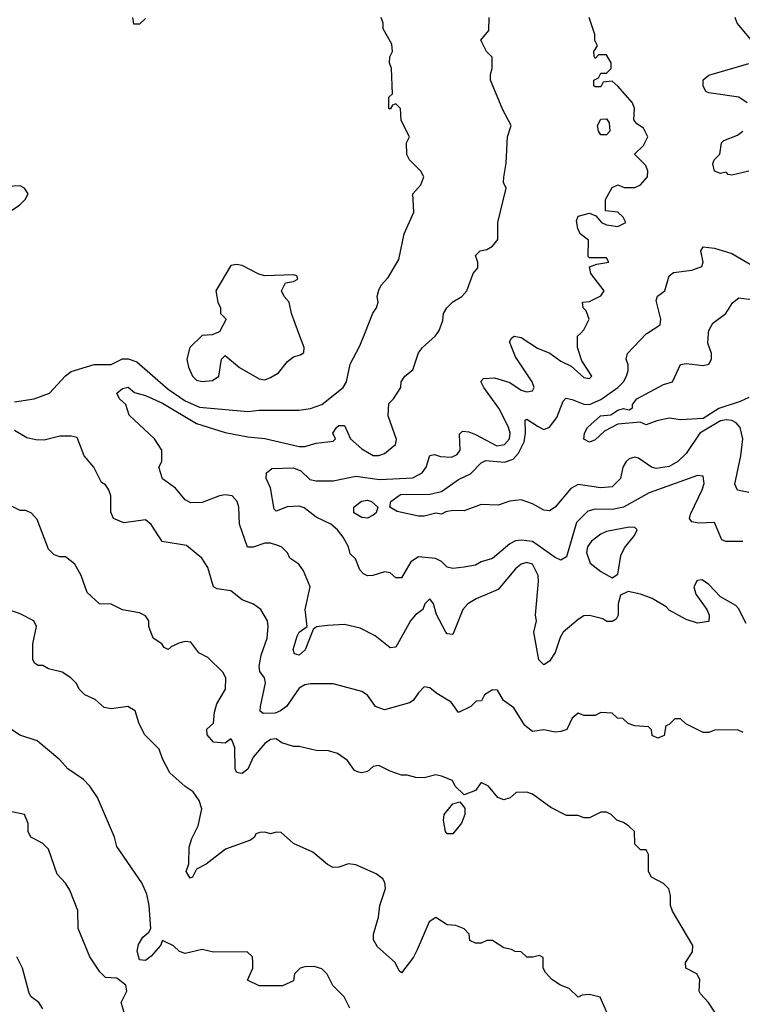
# Model space of a CAD drawing. Header units: inches. Extents: x 2348341 to 2479810, y 460419 to 613669.
# Tile 510 of 656: x 2404249 to 2406787, y 567643 to 571102. Entities that reach past the tile are written whole.
import ezdxf

# ---------------------------------------------------------------- set-up
doc = ezdxf.new("R2010")
doc.units = ezdxf.units.IN
doc.header["$MEASUREMENT"] = 0
doc.layers.add('C4506', color=7, linetype='Continuous')
doc.layers.add('C4507', color=7, linetype='Continuous')

msp = doc.modelspace()

# ---------------------------------------------------------------- linework, layer by layer
at = {"layer": 'C4506', "color": 2}
for points, elevation in [([(2404230, 569759.5), (2404299, 569770), (2404353.2, 569790), (2404409.3, 569850.7), (2404430, 569866), (2404510, 569891), (2404570, 569891.3), (2404610, 569910.8), (2404630, 569910.8), (2404660.4, 569900.4), (2404770, 569804.4), (2404830, 569763.1), (2404880.6, 569740.6), (2405050, 569726), (2405090, 569730.6), (2405229.2, 569730.8), (2405270, 569736), (2405310, 569750.8), (2405385.2, 569810), (2405397.2, 569830), (2405410, 569892), (2405444.1, 569955.9), (2405461.5, 570000)], 98), ([(2406800.5, 568980.5), (2406774.2, 569034.2), (2406764.5, 569044.5), (2406710, 569074.5), (2406670, 569118), (2406645.8, 569134.2), (2406628.4, 569131.6), (2406617.3, 569110), (2406623.8, 569083.8), (2406662.8, 569030), (2406670.7, 569010), (2406670, 568988), (2406630, 568982), (2406590, 568995.3), (2406530, 569028), (2406519.3, 569039.3), (2406470, 569069), (2406430, 569084), (2406386.4, 569093.6), (2406359.6, 569080.4), (2406351, 569050), (2406351, 569010), (2406343.6, 568996.4), (2406330, 568988), (2406311.6, 568988.4), (2406297.2, 568997.2), (2406250, 569008.7), (2406230, 569008), (2406210, 568995.3), (2406158, 568950), (2406147.7, 568932.3), (2406130, 568879), (2406110, 568849), (2406090, 568835.3), (2406072.9, 568852.9), (2406055.1, 568950), (2406064, 568990), (2406061.2, 569010), (2406071.6, 569130), (2406069.6, 569150), (2406050, 569189.2), (2406030, 569195.6), (2406010, 569189.4), (2405990, 569172.7), (2405930, 569100.9), (2405852.5, 569067.5), (2405822.8, 569050), (2405805.5, 569030), (2405770, 568942), (2405750, 568945.2), (2405745.2, 568950), (2405712.7, 569012.7), (2405702, 569050), (2405690, 569068), (2405672, 569050), (2405664.7, 569030), (2405638, 569010), (2405621, 568990), (2405570, 568898), (2405550, 568895.3), (2405497.5, 568937.5), (2405444.7, 568964.7), (2405390, 568977.2), (2405330, 568974), (2405291, 568969), (2405279.6, 568960.4), (2405251.4, 568888.6), (2405230, 568869.5), (2405214, 568874), (2405209.6, 568890), (2405223.3, 568936.7), (2405230, 568950.8), (2405258, 568970), (2405252, 569030), (2405269.2, 569110), (2405245.6, 569165.6), (2405229.1, 569189.1), (2405198, 569210), (2405188.9, 569228.9), (2405169.1, 569249.1), (2405155.5, 569255.5), (2405130, 569262.7), (2405110, 569262.7), (2405068.9, 569248.9), (2405049, 569249), (2405021.2, 569330), (2405018, 569390), (2405012.7, 569410), (2404995.3, 569430), (2404970, 569432.7), (2404950, 569429.3), (2404890, 569406), (2404850, 569405.2), (2404830, 569415.3), (2404796.5, 569456.5), (2404750, 569488.7), (2404738, 569530), (2404748, 569550), (2404748, 569590), (2404722, 569630), (2404632.9, 569712.9), (2404621.2, 569750), (2404599, 569770), (2404589.6, 569789.6), (2404610, 569806.8), (2404630, 569810.7), (2404652.5, 569792.5), (2404690, 569782), (2404750, 569754.9), (2404870, 569683.6), (2404970, 569652.2), (2405050, 569636.3), (2405110, 569630.4), (2405230, 569603), (2405250, 569603), (2405290, 569614.9), (2405350, 569622), (2405358, 569630), (2405349, 569650), (2405362, 569670), (2405370, 569676), (2405390, 569676), (2405411.3, 569630), (2405450, 569594.8), (2405490, 569571), (2405510, 569571.3), (2405530, 569578), (2405568.7, 569610), (2405572.5, 569627.5), (2405542.7, 569710), (2405546, 569754), (2405562, 569770), (2405588, 569810), (2405588.7, 569830), (2405602, 569850), (2405630, 569872), (2405650, 569931.3), (2405664, 569950), (2405708.7, 569990), (2405715.3, 570000)], 94), ([(2404935.8, 570000), (2404924.7, 569995.3), (2404890, 569993.2), (2404846, 569950), (2404836, 569910), (2404841.4, 569881.4), (2404856, 569850), (2404870, 569836), (2404890, 569830.8), (2404925.6, 569834.4), (2404948.7, 569850), (2404958, 569910), (2404970, 569922), (2405020.4, 569880.4), (2405090, 569840.7), (2405110, 569837.3), (2405130, 569844.9), (2405158, 569862), (2405190, 569901), (2405210, 569918), (2405235.3, 569924.7), (2405247.3, 569932.7), (2405248, 569950), (2405229.7, 570000)], 102), ([(2406788.7, 569268.7), (2406728.9, 569268.9), (2406715.3, 569275.3), (2406690, 569335.3), (2406633.6, 569333.6), (2406610, 569338), (2406602, 569350), (2406605.2, 569365.2), (2406646, 569450), (2406653.2, 569473.2), (2406650, 569498), (2406630, 569501.2), (2406460.2, 569439.8), (2406370, 569389.7), (2406330, 569381.1), (2406270, 569383), (2406244.2, 569375.8), (2406204.4, 569335.6), (2406170, 569215.3), (2406150, 569204), (2406130, 569212.3), (2406050, 569269.6), (2406010, 569274), (2405990, 569271.8), (2405970, 569260.9), (2405910, 569209.3), (2405870, 569197.2), (2405850, 569186), (2405810, 569179.3), (2405770, 569174), (2405750, 569179), (2405730, 569199), (2405709.3, 569209.3), (2405650, 569215.1), (2405622.4, 569197.6), (2405590, 569142), (2405570, 569142), (2405550, 569159), (2405530, 569162.7), (2405489.1, 569149.1), (2405470, 569149), (2405456, 569156), (2405444, 569170), (2405428.7, 569208.7), (2405410, 569226), (2405404, 569250), (2405384.8, 569284.8), (2405365.2, 569310), (2405341.2, 569330), (2405290, 569355.1), (2405247.8, 569387.8), (2405230, 569392.6), (2405188.8, 569391.2), (2405150, 569375.3), (2405142.7, 569382.7), (2405130, 569458), (2405114, 569490), (2405115.3, 569510), (2405134, 569526), (2405210, 569527.7), (2405236.7, 569516.7), (2405267.4, 569487.4), (2405290, 569481.6), (2405350, 569482.4), (2405430, 569498.4), (2405512.9, 569487.1), (2405630, 569493), (2405662.7, 569510), (2405676, 569530), (2405690, 569571.3), (2405705.6, 569574.4), (2405727.5, 569567.5), (2405765.2, 569565.2), (2405785.6, 569574.4), (2405796.2, 569590), (2405793.6, 569646.4), (2405803.7, 569656.3), (2405826.3, 569653.7), (2405850, 569644.4), (2405925.4, 569605.4), (2405952, 569610), (2405969.6, 569630), (2405971.1, 569650), (2405966.3, 569670), (2405933.7, 569733.7), (2405879, 569810), (2405869, 569831), (2405878, 569842), (2405916.4, 569843.6), (2405970, 569827.3), (2406010, 569800.7), (2406030, 569794.8), (2406050, 569798), (2406056, 569810), (2406049.2, 569830), (2405990, 569918), (2405969.2, 569970), (2405976.4, 569983.6), (2405986, 569990), (2406010, 569986), (2406067.7, 569947.7), (2406110.9, 569930.9), (2406150, 569902), (2406185.4, 569885.4), (2406230, 569844.7), (2406250, 569842), (2406258, 569850), (2406224, 569904), (2406208.7, 569950), (2406208.7, 569990), (2406218.4, 570000)], 90), ([(2406810, 569440.9), (2406770, 569449.2), (2406761.2, 569470), (2406782, 569570), (2406789.4, 569630), (2406779.3, 569670), (2406765.4, 569685.4), (2406750, 569694), (2406730, 569696.9), (2406710, 569692.6), (2406638, 569650), (2406590, 569578), (2406560.7, 569550), (2406530, 569532), (2406485.1, 569525.1), (2406468.7, 569530), (2406422, 569562), (2406410, 569565.2), (2406390, 569559.3), (2406378.8, 569550), (2406367.3, 569530), (2406358.8, 569490), (2406330, 569461.2), (2406290, 569458), (2406210, 569469.6), (2406184.7, 569455.3), (2406130, 569389.2), (2406110, 569377.2), (2406090, 569379), (2406050, 569401.2), (2406010, 569415.1), (2405970, 569411.2), (2405930, 569396.2), (2405870, 569398.9), (2405810, 569376.9), (2405770, 569378.4), (2405746.2, 569373.8), (2405730, 569365.2), (2405710, 569368.7), (2405670, 569358), (2405650, 569358), (2405574.9, 569374.9), (2405548.7, 569390), (2405552.7, 569410), (2405586.3, 569433.7), (2405690, 569434.9), (2405730, 569444.9), (2405790, 569486.4), (2405832.8, 569507.2), (2405870, 569544.9), (2405886.7, 569553.3), (2405951.8, 569548.2), (2405982, 569558), (2406001.1, 569578.9), (2406020.3, 569619.7), (2406025.4, 569650), (2406024.5, 569695.5), (2406030, 569698.8), (2406070, 569673), (2406090, 569663), (2406095.3, 569664.7), (2406110, 569670.5), (2406135.4, 569704.6), (2406157.5, 569762.5), (2406167.3, 569772.7), (2406190, 569768.4), (2406230, 569751.8), (2406250, 569750.3), (2406290, 569767.7), (2406349.6, 569810), (2406369.5, 569830), (2406380.9, 569850), (2406386.6, 569870), (2406386.6, 569890), (2406379.3, 569910), (2406384, 569930), (2406450, 569998.8), (2406451.9, 570000)], 86), ([(2406810, 569775.1), (2406779.7, 569760.3), (2406704.3, 569735.7), (2406650, 569701.4), (2406570, 569696.9), (2406530, 569702), (2406487, 569693), (2406450, 569679), (2406428.4, 569688.4), (2406350, 569681.2), (2406302.9, 569657.1), (2406270, 569626), (2406250, 569618), (2406230, 569629), (2406232.3, 569650), (2406243.7, 569670), (2406289.3, 569710), (2406325.6, 569714.4), (2406350, 569730.8), (2406370, 569736), (2406390, 569732), (2406402, 569738), (2406402, 569750), (2406417.2, 569770), (2406510, 569820.7), (2406542, 569830), (2406570, 569890.8), (2406590, 569894.8), (2406650, 569887.7), (2406670, 569892), (2406679, 569910), (2406679, 569930), (2406665.6, 569965.6), (2406668.4, 570000)], 82), ([(2406790, 568598), (2406770, 568608), (2406690, 568606), (2406670, 568598), (2406650, 568598), (2406588.4, 568628.4), (2406570, 568646), (2406550, 568646), (2406530, 568626), (2406518, 568622), (2406512.7, 568587.3), (2406490, 568578), (2406470, 568588), (2406468, 568608), (2406458, 568618), (2406410, 568622), (2406386, 568630), (2406367.3, 568647.3), (2406348.4, 568648.4), (2406330, 568666), (2406290, 568668), (2406270, 568658), (2406230, 568658), (2406210, 568666), (2406190, 568648), (2406170.8, 568609.2), (2406150, 568602), (2406130, 568599), (2406090, 568608), (2406050, 568602), (2406023.2, 568623.2), (2405984.7, 568684.7), (2405948, 568710), (2405927.3, 568747.3), (2405910, 568748), (2405882, 568730), (2405870.8, 568709.2), (2405852, 568708), (2405834, 568690), (2405790, 568668), (2405764.7, 568704.7), (2405714.6, 568734.6), (2405690, 568755.3), (2405670, 568758), (2405650, 568738), (2405631.3, 568710), (2405618, 568702), (2405530, 568678), (2405499, 568690), (2405470, 568728.7), (2405450, 568742), (2405350, 568768.7), (2405270, 568769), (2405250, 568765.2), (2405230, 568754), (2405185.5, 568690), (2405165.4, 568674.6), (2405146.2, 568666.2), (2405104.5, 568664.5), (2405093.2, 568673.2), (2405094, 568690), (2405112, 568772), (2405109, 568790), (2405092.1, 568812.1), (2405089.6, 568830), (2405096.9, 568870), (2405118.4, 568930), (2405121.2, 568970), (2405119, 568990), (2405095.3, 569030), (2405070, 569048.7), (2405030, 569064), (2404990, 569095.3), (2404942.5, 569102.5), (2404929.4, 569109.4), (2404910, 569178), (2404888.7, 569210), (2404835.1, 569255.1), (2404749.3, 569269.3), (2404710, 569329), (2404690, 569345.2), (2404614.6, 569334.6), (2404578, 569350), (2404568.4, 569371.6), (2404568.7, 569430), (2404562, 569450), (2404550, 569468), (2404536.4, 569476.4), (2404509.2, 569530), (2404475.3, 569570), (2404450, 569634), (2404430, 569639), (2404390, 569639), (2404334.8, 569625.2), (2404305.6, 569625.6), (2404273.6, 569633.6), (2404230, 569659)], 98), ([(2406716.4, 567576.4), (2406668.7, 567650), (2406640.2, 567680.2), (2406635.3, 567690), (2406638, 567730), (2406628, 567750), (2406588.7, 567770), (2406588, 567790), (2406612.7, 567827.3), (2406613.2, 567850), (2406542, 567970), (2406535.3, 567990), (2406534.6, 568025.4), (2406528.9, 568048.9), (2406510, 568068), (2406468, 568090), (2406458, 568110), (2406458, 568170), (2406450, 568186), (2406430, 568186), (2406410, 568206), (2406408, 568250), (2406389.1, 568269.1), (2406370, 568282), (2406346, 568290), (2406326, 568310), (2406310, 568318), (2406290, 568318), (2406250, 568298), (2406230, 568298), (2406210, 568306), (2406170, 568306), (2406114.6, 568334.6), (2406050, 568382), (2406030, 568388), (2405992.7, 568387.3), (2405971.6, 568368.4), (2405950, 568362), (2405928, 568370), (2405895.3, 568410), (2405870, 568422), (2405850, 568394), (2405810, 568379), (2405779, 568410), (2405769.1, 568429.1), (2405730, 568445.2), (2405710, 568449), (2405670, 568439), (2405640.2, 568440.2), (2405610, 568448.7), (2405590, 568448.7), (2405550, 568462), (2405510, 568482), (2405490, 568479), (2405470, 568461.2), (2405450, 568456), (2405438.6, 568458.6), (2405425.1, 568465.1), (2405400.2, 568500.2), (2405364.7, 568524.7), (2405333.6, 568533.6), (2405290, 568535.3), (2405230, 568548.7), (2405210, 568548.7), (2405170, 568562), (2405150, 568575.3), (2405130, 568574), (2405110, 568559.5), (2405069, 568511), (2405050.2, 568469.8), (2405030, 568454), (2405016.6, 568456.6), (2405010, 568459.3), (2405005.4, 568470), (2405004.1, 568544.1), (2404995.3, 568570), (2404990, 568575.3), (2404970, 568560.9), (2404930, 568564.7), (2404907, 568590), (2404906.6, 568610), (2404929.6, 568630.4), (2404932.6, 568670), (2404941.3, 568698.7), (2404971.8, 568750), (2404973.2, 568790), (2404962, 568810), (2404910, 568862), (2404878, 568878), (2404850, 568915.3), (2404830, 568917.2), (2404807.7, 568912.3), (2404780.7, 568899.3), (2404770, 568889.2), (2404756.4, 568896.4), (2404748, 568910), (2404718, 568930), (2404702, 568970), (2404702, 568990), (2404690, 569008), (2404670, 569018), (2404610, 569029), (2404570, 569049), (2404528.7, 569050), (2404486, 569090), (2404464, 569150), (2404442, 569190), (2404410, 569215.3), (2404390, 569215.3), (2404370, 569222), (2404350, 569242), (2404310, 569346), (2404290, 569368), (2404270, 569378), (2404250, 569378), (2404210, 569398)], 102), ([(2406314, 567610), (2406288.4, 567668.4), (2406250, 567678), (2406224.7, 567675.3), (2406210, 567668), (2406179, 567699), (2406148, 567710), (2406118, 567730), (2406095.3, 567755.3), (2406088, 567770), (2406087.3, 567807.3), (2406075.3, 567815.3), (2406051.3, 567808.7), (2406030, 567808.7), (2406010, 567828), (2405988.9, 567828.9), (2405976.4, 567836.4), (2405950, 567842), (2405910, 567868), (2405890, 567868), (2405870, 567858), (2405850, 567858), (2405830, 567868), (2405828, 567890), (2405810, 567908), (2405780.4, 567920.4), (2405750, 567922), (2405710, 567948.7), (2405686.7, 567933.3), (2405645.5, 567834.5), (2405631.5, 567808.5), (2405590, 567754), (2405581.5, 567761.5), (2405567.6, 567790), (2405505.2, 567845.2), (2405491.1, 567870), (2405491.2, 567890), (2405509.6, 567950), (2405514, 567990), (2405533.3, 568050), (2405531.5, 568071.5), (2405524.5, 568084.5), (2405501.2, 568101.2), (2405430, 568133.2), (2405403.5, 568136.5), (2405370, 568125.2), (2405350, 568124), (2405330, 568134), (2405278, 568178), (2405210, 568208), (2405167.3, 568247.3), (2405150, 568248), (2405130, 568242), (2405110, 568248), (2405092.7, 568247.3), (2405078, 568242), (2405074, 568230), (2405059.6, 568220.4), (2404971.3, 568188.7), (2404904, 568136), (2404870, 568118), (2404856, 568090), (2404847, 568087), (2404834, 568110), (2404843.2, 568136.8), (2404844.4, 568195.6), (2404853.7, 568226.3), (2404875.1, 568270), (2404888.7, 568330), (2404879, 568359), (2404858, 568390), (2404830, 568408), (2404776.4, 568456.4), (2404750, 568506), (2404739, 568539), (2404688, 568590), (2404668.9, 568628.9), (2404654.6, 568674.6), (2404629, 568689), (2404570, 568681.2), (2404545.6, 568685.6), (2404513.6, 568713.6), (2404478, 568730), (2404458, 568750), (2404448, 568770), (2404428, 568790), (2404398, 568810), (2404350, 568821.2), (2404330, 568833.2), (2404314, 568834), (2404301.2, 568841.2), (2404294.6, 568854.6), (2404295.3, 568910), (2404308, 568970), (2404298, 568990), (2404250, 569015.3), (2404210, 569028.7)], 106), ([(2405408, 567630), (2405388, 567670), (2405349.1, 567709.1), (2405328.9, 567748.9), (2405310, 567768), (2405283.6, 567776.4), (2405250, 567775.3), (2405234, 567770), (2405214, 567750), (2405210, 567726), (2405171.6, 567708.4), (2405090, 567708.7), (2405048.4, 567728.4), (2405068, 567770), (2405068, 567790), (2405066, 567810), (2405047.3, 567827.3), (2404930, 567826), (2404890, 567835.3), (2404830, 567822), (2404810, 567828.7), (2404788.9, 567848.9), (2404750, 567868), (2404742.8, 567850), (2404710, 567812), (2404690, 567797), (2404670, 567799.3), (2404661.7, 567830), (2404666.2, 567853.8), (2404681.3, 567878.7), (2404702.7, 567897.3), (2404709.2, 567910), (2404704, 567990), (2404695.3, 568030), (2404678, 568070), (2404590, 568198), (2404581.2, 568230), (2404522, 568370), (2404495.3, 568410), (2404472.9, 568432.9), (2404418, 568470), (2404390, 568502), (2404310, 568568.7), (2404249.3, 568589.3), (2404190, 568628.7)], 110), ([(2404615.1, 567615.1), (2404605.2, 567650), (2404625.2, 567690), (2404621.2, 567710), (2404590, 567735.3), (2404550, 567738), (2404530, 567758), (2404495.3, 567810), (2404454, 567910), (2404452.7, 567972.7), (2404424.7, 568044.7), (2404409.1, 568069.1), (2404380.2, 568100.2), (2404350, 568188), (2404328.9, 568208.9), (2404288, 568230), (2404278, 568250), (2404278, 568278), (2404266, 568310), (2404210, 568322)], 114), ([(2404330, 567628), (2404315.3, 567650), (2404289.3, 567669.3), (2404282, 567682), (2404259, 567770), (2404238, 567810)], 118)]:
    msp.add_lwpolyline(points, dxfattribs=dict(at, elevation=elevation))
for points, elevation in [([(2405470, 569351.5), (2405450, 569353.3), (2405422, 569370), (2405422.7, 569390), (2405449.7, 569410.3), (2405470, 569414), (2405484.7, 569410), (2405506.8, 569390), (2405500.7, 569370), (2405490, 569362)], 86), ([(2406390, 569319), (2406310, 569304.5), (2406290, 569295.1), (2406257.3, 569270), (2406243.8, 569250), (2406240.4, 569230), (2406252.5, 569192.5), (2406290, 569164), (2406330, 569142), (2406350, 569154), (2406360.2, 569219.8), (2406372.9, 569247.1), (2406408.7, 569290), (2406418, 569310), (2406410, 569318)], 94), ([(2405750, 568242), (2405744, 568250), (2405737, 568290), (2405739.5, 568310), (2405770, 568347.7), (2405794.4, 568354.4), (2405812.4, 568332.4), (2405812.2, 568310), (2405800.9, 568279.1), (2405770, 568242.7)], 102)]:
    msp.add_lwpolyline(points, close=True, dxfattribs=dict(at, elevation=elevation))
at = {"layer": 'C4507', "color": 2}
for points, elevation in [([(2404690, 571106), (2404670, 571086), (2404650, 571086), (2404646, 571110)], 98), ([(2405461.5, 570000), (2405489.3, 570070.7), (2405502, 570090), (2405508, 570110), (2405504, 570130), (2405510, 570152), (2405519, 570170), (2405543.1, 570196.9), (2405580.2, 570259.8), (2405599, 570350), (2405633.6, 570426.4), (2405629.2, 570490.8), (2405658, 570522), (2405668, 570550), (2405658, 570570), (2405618, 570610), (2405608.9, 570628.9), (2405608, 570670), (2405618, 570690), (2405588.4, 570748.4), (2405586, 570790), (2405570, 570806), (2405558, 570802), (2405550, 570788), (2405546, 570790), (2405546, 570830), (2405558, 570842), (2405555.3, 570930), (2405548, 570950), (2405548.4, 570971.6), (2405558, 570990), (2405556.4, 571016.4), (2405526, 571070), (2405526, 571090), (2405518, 571110)], 98), ([(2405715.3, 570000), (2405722, 570010), (2405734.6, 570045.4), (2405738, 570070), (2405748.7, 570090), (2405770, 570111), (2405802, 570130), (2405819, 570150), (2405842, 570210), (2405858, 570230), (2405858, 570250), (2405850, 570274), (2405866, 570290), (2405890, 570294.8), (2405910, 570306), (2405928.7, 570330), (2405928.7, 570390), (2405958, 570510), (2405948.7, 570530), (2405948.9, 570548.9), (2405958, 570598), (2405962, 570690), (2405975.3, 570730), (2405945.6, 570785.6), (2405902, 570890), (2405902, 570910), (2405908.7, 570930), (2405908, 570970), (2405888.7, 570990), (2405868.7, 571030), (2405896.4, 571063.6), (2405898, 571110)], 94), ([(2406218.4, 570000), (2406230, 570012), (2406248.7, 570050), (2406239, 570079), (2406228, 570090), (2406226, 570110), (2406250, 570112), (2406290, 570132), (2406302, 570150), (2406255.3, 570210), (2406250, 570234), (2406276.4, 570243.6), (2406318, 570250), (2406310, 570266), (2406250, 570266), (2406246, 570270), (2406247.3, 570327.3), (2406218, 570350), (2406208.9, 570368.9), (2406204.7, 570395.3), (2406210, 570412), (2406250, 570422), (2406272.7, 570412.7), (2406292, 570390), (2406310, 570381), (2406350, 570376), (2406378, 570390), (2406368.4, 570408.4), (2406350, 570426), (2406306, 570430), (2406306, 570470), (2406330, 570512), (2406350, 570522), (2406372.7, 570512.7), (2406410, 570512), (2406430, 570522), (2406454, 570550), (2406455.3, 570570), (2406448, 570590), (2406408.7, 570630), (2406440.4, 570659.6), (2406455.3, 570690), (2406440.4, 570720.4), (2406416.4, 570736.4), (2406406, 570750), (2406408, 570790), (2406402, 570810), (2406350, 570868), (2406330, 570886), (2406298, 570882), (2406290, 570866), (2406270, 570866), (2406266, 570870), (2406266, 570890), (2406282, 570898), (2406290, 570914), (2406310, 570914), (2406326, 570930), (2406326, 570950), (2406310, 570978), (2406282, 570978), (2406270, 570966), (2406267.3, 570972.7), (2406266, 570990), (2406278, 571010), (2406268.9, 571028.9), (2406268.7, 571050), (2406248.7, 571110)], 90), ([(2406836, 571010), (2406768.7, 571090), (2406762, 571110)], 86), ([(2406804, 570810), (2406775.3, 570830), (2406670, 570844.5), (2406659, 570850), (2406649.2, 570870), (2406649.5, 570890.5), (2406670, 570907.3), (2406810, 570948.2)], 86), ([(2406810, 570569.5), (2406750, 570555.3), (2406738, 570558), (2406730, 570566), (2406710, 570562), (2406689.2, 570570), (2406684, 570596), (2406688, 570610), (2406708, 570630), (2406714, 570670), (2406722.5, 570677.5), (2406770, 570696.3), (2406789.6, 570710.4)], 86), ([(2406451.9, 570000), (2406499, 570030), (2406501.2, 570050), (2406484.7, 570115.3), (2406489.3, 570130.7), (2406515.3, 570150), (2406530, 570202), (2406546, 570214), (2406610, 570222), (2406645.2, 570234.8), (2406649.3, 570250), (2406641.2, 570290), (2406650, 570304.7), (2406690, 570299.1), (2406750, 570280.7), (2406871.3, 570210)], 86), ([(2405229.7, 570000), (2405204, 570070), (2405195.3, 570110), (2405178, 570130), (2405168, 570150), (2405182, 570178), (2405210, 570182), (2405226, 570190), (2405222, 570202), (2405210, 570206), (2405110, 570202), (2405088.4, 570208.4), (2405030, 570238), (2405010, 570242), (2404990, 570238), (2404938, 570150), (2404944.7, 570110), (2404954, 570090), (2404954, 570070), (2404974, 570050), (2404950, 570006), (2404935.8, 570000)], 102), ([(2406668.4, 570000), (2406669.3, 570010.7), (2406684.1, 570035.9), (2406729, 570070), (2406752.9, 570107.1), (2406774.6, 570125.4), (2406810, 570120.7), (2406870, 570125.5), (2406930, 570117), (2407090, 570130.3), (2407123.4, 570123.4), (2407170, 570103.1), (2407270, 570072.7), (2407300.7, 570050), (2407315.5, 570030), (2407318.8, 570000)], 82)]:
    msp.add_lwpolyline(points, dxfattribs=dict(at, elevation=elevation))
for points, elevation in [([(2406290, 570698), (2406282, 570710), (2406278, 570730), (2406290, 570752), (2406310, 570754), (2406319.6, 570739.6), (2406322, 570710), (2406310, 570698)], 90), ([(2404250, 570518), (2404203.6, 570516.4), (2404166.8, 570493.2), (2404158.8, 570481.2), (2404154.8, 570470), (2404170, 570431.3), (2404190, 570422.8), (2404210, 570426), (2404248, 570450), (2404268, 570470), (2404278, 570490), (2404266, 570510)], 102)]:
    msp.add_lwpolyline(points, close=True, dxfattribs=dict(at, elevation=elevation))

doc.saveas('drawing.dxf')
